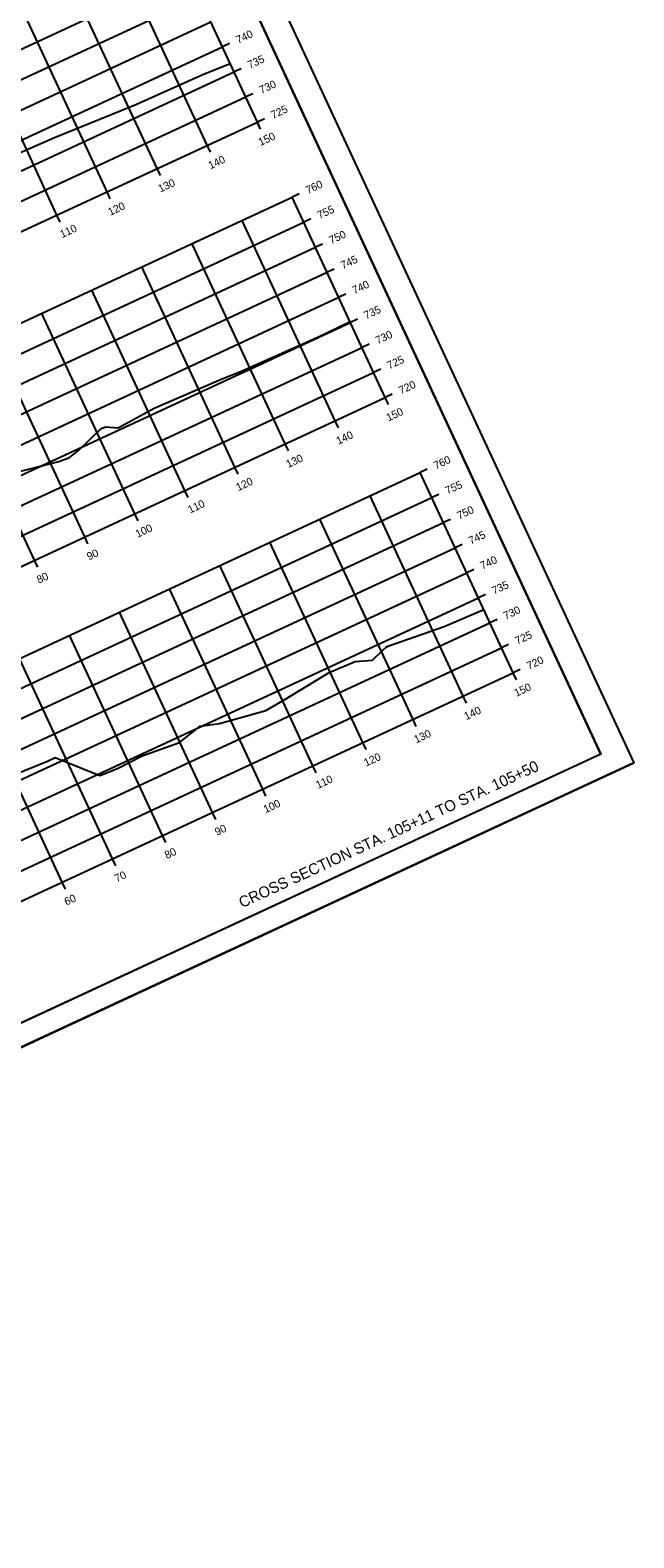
# Model space of a CAD drawing. Extents: x 1354696 to 1366163, y 660729 to 670380.
# Drawn here: x 1355517.8 to 1355627.1, y 663905.4 to 664178.5 of the extents above; entities that cross this region are included whole.
import ezdxf

# ---------------------------------------------------------------- set-up
doc = ezdxf.new("R2010")
doc.units = 0
for name, color, linetype in [('R_Axis', 7, 'Continuous'), ('R_Axis Annot', 7, 'Continuous'), ('R_Border', 7, 'Continuous'), ('R_Draft', 7, 'Continuous'), ('R_Exist Surface', 7, 'Continuous'), ('R_Grid', 7, 'Continuous'), ('R_No Plot', 7, 'Continuous')]:
    doc.layers.add(name, color=color, linetype=linetype)

msp = doc.modelspace()

# ---------------------------------------------------------------- linework, layer by layer
at = {"layer": 'R_Axis'}
for p, q in [((1355558.96, 664161.87), (1355542.11, 664198.15)), ((1355553.91, 664176.07), (1355552.64, 664175.48)), ((1355556.02, 664171.53), (1355554.75, 664170.94)), ((1355558.12, 664167), (1355556.85, 664166.41)), ((1355286.85, 664035.54), (1355558.96, 664161.87)), ((1355560.23, 664162.46), (1355558.96, 664161.87)), ((1355559.55, 664160.6), (1355558.96, 664161.87)), ((1355550.48, 664156.39), (1355549.89, 664157.66)), ((1355541.41, 664152.18), (1355540.82, 664153.45)), ((1355532.34, 664147.97), (1355531.75, 664149.24)), ((1355566.54, 664148.86), (1355565.27, 664148.27)), ((1355582.12, 664111.99), (1355565.27, 664148.27)), ((1355523.27, 664143.76), (1355522.68, 664145.03)), ((1355568.65, 664144.32), (1355567.38, 664143.73)), ((1355570.76, 664139.78), (1355569.49, 664139.2)), ((1355572.86, 664135.25), (1355571.59, 664134.66)), ((1355574.97, 664130.71), (1355573.7, 664130.13)), ((1355577.07, 664126.18), (1355575.8, 664125.59)), ((1355579.18, 664121.64), (1355577.91, 664121.06)), ((1355581.28, 664117.11), (1355580.01, 664116.52)), ((1355310.01, 663985.65), (1355582.12, 664111.99)), ((1355583.39, 664112.57), (1355582.12, 664111.99)), ((1355582.71, 664110.72), (1355582.12, 664111.99)), ((1355573.64, 664106.5), (1355573.05, 664107.77)), ((1355564.57, 664102.29), (1355563.98, 664103.56)), ((1355555.5, 664098.08), (1355554.91, 664099.35)), ((1355589.7, 664098.97), (1355588.43, 664098.38)), ((1355605.28, 664062.1), (1355588.43, 664098.38)), ((1355546.43, 664093.87), (1355545.84, 664095.14)), ((1355591.81, 664094.43), (1355590.54, 664093.84)), ((1355537.36, 664089.66), (1355536.77, 664090.93)), ((1355593.92, 664089.9), (1355592.65, 664089.31)), ((1355528.29, 664085.45), (1355527.7, 664086.72)), ((1355596.02, 664085.36), (1355594.75, 664084.77)), ((1355519.22, 664081.24), (1355518.63, 664082.51)), ((1355598.13, 664080.83), (1355596.86, 664080.24)), ((1355600.23, 664076.29), (1355598.96, 664075.7)), ((1355602.34, 664071.76), (1355601.07, 664071.17)), ((1355604.44, 664067.22), (1355603.17, 664066.63)), ((1355606.55, 664062.69), (1355605.28, 664062.1)), ((1355333.17, 663935.77), (1355605.28, 664062.1)), ((1355605.87, 664060.83), (1355605.28, 664062.1)), ((1355596.8, 664056.62), (1355596.21, 664057.89)), ((1355587.73, 664052.41), (1355587.14, 664053.68)), ((1355578.66, 664048.2), (1355578.07, 664049.47)), ((1355569.59, 664043.99), (1355569, 664045.26)), ((1355560.52, 664039.77), (1355559.93, 664041.04)), ((1355551.45, 664035.56), (1355550.86, 664036.83)), ((1355542.38, 664031.35), (1355541.79, 664032.62)), ((1355533.31, 664027.14), (1355532.72, 664028.41)), ((1355524.24, 664022.93), (1355523.65, 664024.2))]:
    msp.add_line(p, q, dxfattribs=at)
at = {"layer": 'R_Border'}
for q in [(1355534.6, 664233.76), (1355334.34, 663914.26)]:
    msp.add_line((1355621.12, 664047.4), q, dxfattribs=at)
at = {"layer": 'R_Exist Surface'}
for points in [[(1355504.97, 664151.5), (1355522.26, 664159.1), (1355536.98, 664165.08), (1355549.1, 664170.49), (1355554.03, 664172.48)], [(1355514.13, 664098.13), (1355523.04, 664100.41), (1355524.98, 664101.11), (1355526.51, 664102.31), (1355530.68, 664106.34), (1355531.5, 664106.65), (1355533.74, 664106.5), (1355540.29, 664110.05), (1355552.26, 664115.22), (1355556.34, 664116.89), (1355570.01, 664122.96), (1355575.73, 664125.75)], [(1355514.86, 664043.61), (1355520.99, 664046.1), (1355522.35, 664046.74), (1355530.47, 664043.48), (1355533.64, 664044.78), (1355538.13, 664047.05), (1355544.86, 664049.5), (1355548.63, 664052.44), (1355552.1, 664052.94), (1355560.51, 664055.26), (1355563.95, 664057.29), (1355571.94, 664062.19), (1355576.67, 664064.15), (1355579.79, 664064.37), (1355581.68, 664066.19), (1355582.28, 664066.74), (1355582.6, 664066.93), (1355592.75, 664070.48), (1355599.95, 664073.58)]]:
    msp.add_lwpolyline(points, dxfattribs=at)
at = {"layer": 'R_Grid'}
for p, q in [((1355558.96, 664161.87), (1355542.11, 664198.15)), ((1355549.89, 664157.66), (1355533.04, 664193.94)), ((1355274.22, 664062.75), (1355546.32, 664189.08)), ((1355540.82, 664153.45), (1355523.97, 664189.73)), ((1355531.75, 664149.24), (1355514.9, 664185.52)), ((1355276.33, 664058.22), (1355548.43, 664184.55)), ((1355278.43, 664053.68), (1355550.54, 664180.01)), ((1355522.68, 664145.03), (1355505.83, 664181.31)), ((1355280.54, 664049.15), (1355552.64, 664175.48)), ((1355282.64, 664044.61), (1355554.75, 664170.94)), ((1355284.75, 664040.08), (1355556.85, 664166.41)), ((1355286.85, 664035.54), (1355558.96, 664161.87)), ((1355293.17, 664021.94), (1355565.27, 664148.27)), ((1355582.12, 664111.99), (1355565.27, 664148.27)), ((1355295.28, 664017.4), (1355567.38, 664143.73)), ((1355573.05, 664107.77), (1355556.2, 664144.05)), ((1355297.38, 664012.86), (1355569.49, 664139.2)), ((1355563.98, 664103.56), (1355547.13, 664139.84)), ((1355299.49, 664008.33), (1355571.59, 664134.66)), ((1355554.91, 664099.35), (1355538.06, 664135.63)), ((1355545.84, 664095.14), (1355528.99, 664131.42)), ((1355301.59, 664003.79), (1355573.7, 664130.13)), ((1355303.7, 663999.26), (1355575.8, 664125.59)), ((1355536.77, 664090.93), (1355519.92, 664127.21)), ((1355527.7, 664086.72), (1355510.85, 664123)), ((1355305.8, 663994.72), (1355577.91, 664121.06)), ((1355518.63, 664082.51), (1355501.78, 664118.79)), ((1355307.91, 663990.19), (1355580.01, 664116.52)), ((1355310.01, 663985.65), (1355582.12, 664111.99)), ((1355316.33, 663972.05), (1355588.43, 664098.38)), ((1355605.28, 664062.1), (1355588.43, 664098.38)), ((1355318.44, 663967.51), (1355590.54, 664093.84)), ((1355596.21, 664057.89), (1355579.36, 664094.17)), ((1355587.14, 664053.68), (1355570.29, 664089.96)), ((1355320.54, 663962.98), (1355592.65, 664089.31)), ((1355322.65, 663958.44), (1355594.75, 664084.77)), ((1355578.07, 664049.47), (1355561.22, 664085.75)), ((1355569, 664045.26), (1355552.15, 664081.54)), ((1355324.75, 663953.91), (1355596.86, 664080.24)), ((1355559.93, 664041.04), (1355543.08, 664077.32)), ((1355326.86, 663949.37), (1355598.96, 664075.7)), ((1355328.96, 663944.84), (1355601.07, 664071.17)), ((1355550.86, 664036.83), (1355534.01, 664073.11)), ((1355541.79, 664032.62), (1355524.94, 664068.9)), ((1355331.07, 663940.3), (1355603.17, 664066.63)), ((1355532.72, 664028.41), (1355515.87, 664064.69)), ((1355333.17, 663935.77), (1355605.28, 664062.1)), ((1355523.65, 664024.2), (1355506.8, 664060.48))]:
    msp.add_line(p, q, dxfattribs=at)
at = {"layer": 'R_No Plot'}
msp.add_line((1355324.77, 663905.43), (1355627.11, 664045.8), dxfattribs=at)
for points in [[(1355234.93, 664098.92), (1355537.27, 664239.29), (1355627.11, 664045.79), (1355324.76, 663905.42)], [(1355459.99, 664199.12), (1355477.79, 664207.38), (1355481.95, 664198.42), (1355496.56, 664205.2), (1355517.6, 664214.97), (1355529.57, 664189.49), (1355550.62, 664199.26), (1355621.12, 664047.4), (1355334.34, 663914.26), (1355247.82, 664100.61)]]:
    msp.add_lwpolyline(points, close=True, dxfattribs=at)

# ---------------------------------------------------------------- texts
at = {"layer": 'R_Axis Annot'}
for s, p in [('740', (1355555.48, 664176.02)), ('735', (1355557.58, 664171.49)), ('730', (1355559.69, 664166.95)), ('725', (1355561.79, 664162.41)), ('150', (1355559.53, 664157.51)), ('140', (1355550.46, 664153.3)), ('130', (1355541.39, 664149.08)), ('760', (1355568.11, 664148.81)), ('120', (1355532.32, 664144.87)), ('755', (1355570.21, 664144.27)), ('110', (1355523.61, 664140.83)), ('750', (1355572.32, 664139.74)), ('745', (1355574.43, 664135.2)), ('740', (1355576.53, 664130.67)), ('735', (1355578.64, 664126.13)), ('730', (1355580.74, 664121.6)), ('725', (1355582.85, 664117.06)), ('720', (1355584.95, 664112.53)), ('150', (1355582.69, 664107.62)), ('140', (1355573.62, 664103.41)), ('130', (1355564.55, 664099.2)), ('760', (1355591.27, 664098.92)), ('120', (1355555.48, 664094.99)), ('755', (1355593.37, 664094.39)), ('110', (1355546.77, 664090.94)), ('750', (1355595.48, 664089.85)), ('100', (1355537.29, 664086.54)), ('745', (1355597.59, 664085.32)), ('90', (1355528.48, 664082.45)), ('740', (1355599.69, 664080.78)), ('80', (1355519.41, 664078.24)), ('735', (1355601.8, 664076.25)), ('730', (1355603.9, 664071.71)), ('725', (1355606.01, 664067.18)), ('720', (1355608.11, 664062.64)), ('150', (1355605.85, 664057.74)), ('140', (1355596.78, 664053.52)), ('130', (1355587.71, 664049.31)), ('120', (1355578.64, 664045.1)), ('110', (1355569.93, 664041.06)), ('100', (1355560.45, 664036.66)), ('90', (1355551.64, 664032.57)), ('80', (1355542.57, 664028.36)), ('70', (1355533.5, 664024.14)), ('60', (1355524.4, 664019.92))]:
    msp.add_text(s, height=1.4, rotation=24.9042, dxfattribs=at).set_placement(p)
at = {"layer": 'R_Draft'}
msp.add_text('CROSS SECTION STA. 105+11 TO STA. 105+50', height=2, rotation=24.9042, dxfattribs=at).set_placement((1355556.18, 664019.46))

doc.saveas('drawing.dxf')
